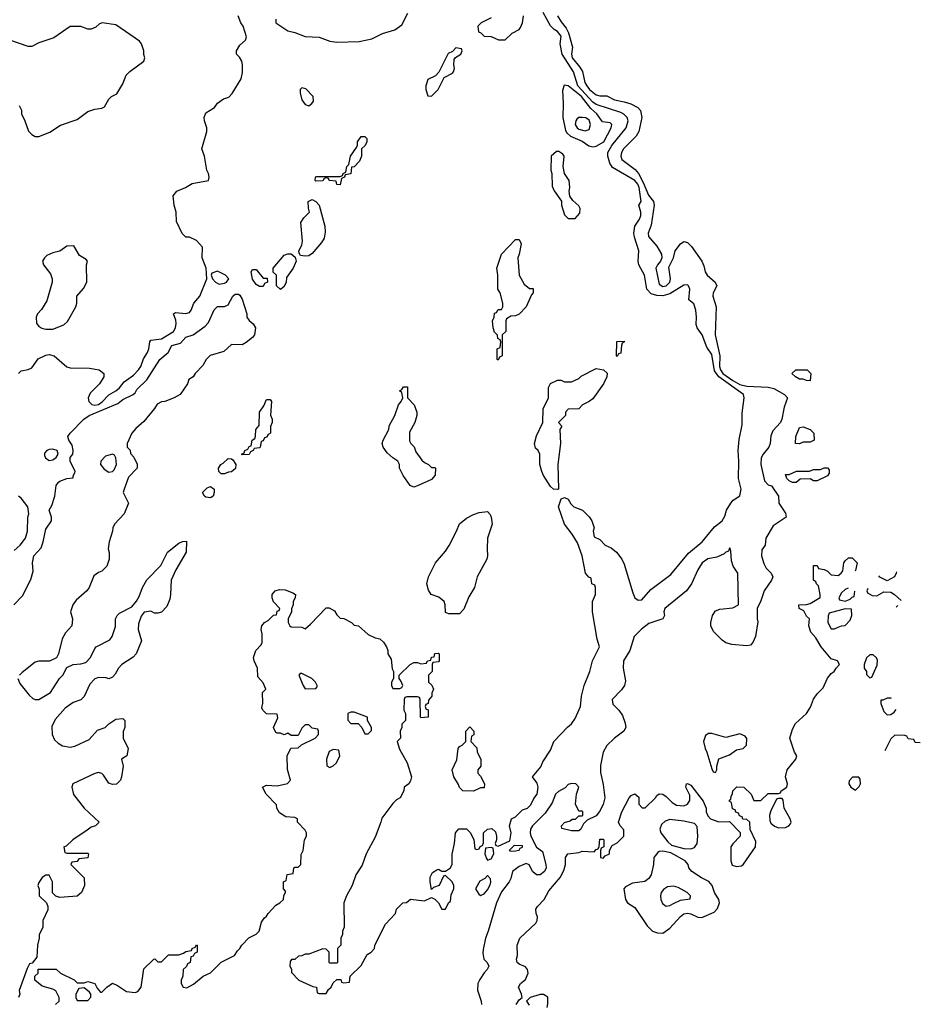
# Model space of a CAD drawing. Header units: inches. Extents: x 1793389 to 1900389, y 320802 to 470796.
# Tile 598 of 656: x 1893781 to 1898919, y 400412 to 406027. Entities that reach past the tile are written whole.
import ezdxf

# ---------------------------------------------------------------- set-up
doc = ezdxf.new("R2010")
doc.units = ezdxf.units.IN
doc.header["$MEASUREMENT"] = 0
doc.layers.add('B8490', color=7, linetype='Continuous')

msp = doc.modelspace()

# ---------------------------------------------------------------- linework, layer by layer
at = {"layer": 'B8490', "color": 2}
for points, elevation in [([(1893986, 400410), (1894006, 400430), (1894006, 400450), (1893988.4, 400488.4), (1893970, 400498), (1893910, 400515.3), (1893868, 400550), (1893868.4, 400571.6), (1893886, 400590), (1893887.3, 400612.7), (1893990, 400612), (1894014, 400590), (1894091.6, 400551.6), (1894110, 400534), (1894150, 400534), (1894170, 400542), (1894210, 400531.3), (1894223.6, 400503.6), (1894242, 400482), (1894250, 400482), (1894278, 400510), (1894310, 400532), (1894339.8, 400519.8), (1894390, 400484.7), (1894440.4, 400479.6), (1894454.6, 400485.4), (1894474, 400510), (1894490, 400614), (1894546, 400670), (1894552, 400672), (1894570, 400654), (1894590, 400654), (1894630, 400694), (1894690, 400694), (1894716.4, 400703.6), (1894730, 400714), (1894762, 400718), (1894766, 400730), (1894782, 400738), (1894790, 400752), (1894794, 400750), (1894794, 400710), (1894778, 400702), (1894770, 400686), (1894758, 400682), (1894754, 400650), (1894738, 400642), (1894732.7, 400627.3), (1894714, 400610), (1894712.7, 400572.7), (1894702, 400550), (1894702, 400530), (1894714, 400510), (1894734.6, 400505.4), (1894773.6, 400526.4), (1894828.4, 400571.6), (1894870, 400592), (1894930, 400652), (1895006, 400690), (1895023.1, 400716.9), (1895038, 400730), (1895048, 400750), (1895088.9, 400791.1), (1895130, 400812), (1895148, 400830), (1895160.4, 400879.6), (1895176.4, 400903.6), (1895190, 400914), (1895198, 400930), (1895243.1, 400976.9), (1895266, 400990), (1895286, 401010), (1895288, 401032), (1895298, 401050), (1895298, 401058), (1895286, 401070), (1895286, 401110), (1895302, 401118), (1895307.3, 401152.7), (1895342, 401158), (1895346, 401190), (1895350, 401194), (1895370, 401194), (1895386, 401210), (1895387.3, 401267.3), (1895398, 401290), (1895406, 401350), (1895418, 401370), (1895418, 401390), (1895410, 401406), (1895366, 401450), (1895366, 401470), (1895350, 401478), (1895300.4, 401480.4), (1895263.1, 401503.1), (1895248, 401530), (1895246, 401550), (1895188, 401610), (1895166, 401650), (1895190, 401662), (1895250, 401658), (1895308.4, 401671.6), (1895326, 401690), (1895308.4, 401751.6), (1895308, 401830), (1895327.3, 401872.7), (1895370, 401874), (1895388.4, 401891.6), (1895466, 401930), (1895486, 401950), (1895486, 401970), (1895482, 401982), (1895450, 401986), (1895430, 402006), (1895410, 402006), (1895390, 401986), (1895370, 401946), (1895330, 401946), (1895310, 401958), (1895290, 401948), (1895270, 401958), (1895250, 401958), (1895242, 401962), (1895228.7, 401990), (1895254.6, 402045.4), (1895250, 402066), (1895190, 402068.7), (1895168, 402090), (1895163.1, 402103.1), (1895168, 402130), (1895166, 402190), (1895186, 402210), (1895170, 402246), (1895140.4, 402280.4), (1895138, 402330), (1895118, 402370), (1895115.3, 402390), (1895128.7, 402430), (1895158, 402462), (1895164, 402476), (1895164.7, 402524.7), (1895159, 402550), (1895162, 402570), (1895178, 402590), (1895199, 402601), (1895230, 402632), (1895246, 402634), (1895250, 402654), (1895262, 402658), (1895266, 402670), (1895230, 402708), (1895222, 402730), (1895222, 402750), (1895238, 402770), (1895263.2, 402776.8), (1895295.3, 402775.3), (1895339.6, 402759.6), (1895354, 402750), (1895352, 402730), (1895342, 402710), (1895342, 402690), (1895332.7, 402667.3), (1895332, 402650), (1895312, 402610), (1895312, 402590), (1895322, 402570), (1895330, 402564.7), (1895390, 402562), (1895410, 402554), (1895440.4, 402579.6), (1895530, 402674), (1895547.3, 402672.7), (1895576.9, 402656.9), (1895590, 402634), (1895610, 402614), (1895630, 402612), (1895674, 402590), (1895690, 402574), (1895714, 402570), (1895770, 402522), (1895810, 402502), (1895836, 402496), (1895856.9, 402476.9), (1895874, 402450), (1895882, 402430), (1895882, 402410), (1895899.6, 402379.6), (1895905.4, 402325.4), (1895914, 402310), (1895914, 402270), (1895902, 402250), (1895902, 402230), (1895910, 402214), (1895950, 402214), (1895962, 402218), (1895966, 402230), (1895956.4, 402256.4), (1895946, 402270), (1895946, 402290), (1896008, 402350), (1896030, 402362), (1896050, 402362), (1896070, 402354), (1896102, 402358), (1896108.4, 402371.6), (1896126, 402374), (1896130, 402392), (1896146, 402394), (1896150, 402412), (1896170, 402414), (1896174, 402410), (1896174, 402370), (1896170, 402366), (1896138, 402362), (1896134, 402350), (1896134, 402310), (1896114, 402290), (1896114, 402250), (1896132.7, 402232.7), (1896142, 402210), (1896132.7, 402187.3), (1896132, 402170), (1896112.7, 402147.3), (1896111.6, 402128.4), (1896098, 402122), (1896094, 402110), (1896098, 402098), (1896111.6, 402091.6), (1896111.1, 402048.9), (1896070, 402046), (1896068, 402050), (1896066, 402150), (1896062, 402162), (1896050, 402166), (1895990, 402166), (1895978, 402162), (1895974, 402150), (1895972, 402090), (1895982, 402070), (1895982, 402030), (1895962, 402010), (1895962, 401990), (1895952, 401970), (1895954, 401930), (1895934, 401910), (1895947.1, 401867.1), (1895990.8, 401790), (1896016, 401710), (1896010, 401686), (1896002, 401670), (1895974, 401650), (1895972, 401630), (1895951.3, 401590), (1895930, 401578), (1895910, 401558), (1895846.4, 401473.6), (1895842, 401450), (1895810, 401366), (1895758, 401270), (1895734.4, 401205.6), (1895698, 401150), (1895678, 401090), (1895644.7, 401030), (1895631.3, 400990), (1895632.7, 400852.7), (1895622, 400830), (1895622, 400810), (1895614, 400790), (1895614, 400750), (1895594, 400730), (1895594, 400650), (1895590, 400646), (1895550, 400646), (1895546, 400650), (1895546, 400710), (1895530, 400726), (1895510, 400728), (1895430, 400698), (1895410, 400698), (1895391.6, 400688.4), (1895372.7, 400687.3), (1895351.6, 400668.4), (1895332.7, 400667.3), (1895323.6, 400656.4), (1895322, 400630), (1895331.6, 400611.6), (1895332.7, 400592.7), (1895374, 400550), (1895452.7, 400512.7), (1895474, 400510), (1895478, 400478), (1895490, 400474), (1895530, 400474), (1895543.1, 400496.9), (1895558, 400510), (1895570, 400534), (1895590, 400554), (1895612.7, 400552.7), (1895618, 400538), (1895630, 400534), (1895662, 400538), (1895667.3, 400572.7), (1895730, 400634), (1895763.1, 400696.9), (1895786, 400710), (1895806, 400730), (1895808, 400750), (1895868, 400870), (1895926, 400930), (1895930, 400954), (1895966, 400990), (1895987.3, 400992.7), (1896010, 401012), (1896090, 401002), (1896130, 401022), (1896150, 401012), (1896171.1, 400991.1), (1896190, 400954), (1896210, 400954), (1896228, 400990), (1896239, 401001), (1896243.1, 401036.9), (1896258, 401070), (1896258, 401090), (1896248, 401110), (1896210, 401146), (1896198, 401142), (1896174, 401090), (1896142, 401078), (1896130, 401066), (1896122, 401110), (1896123.1, 401136.9), (1896136.4, 401163.6), (1896160.4, 401179.6), (1896170, 401182), (1896190, 401172), (1896210, 401172), (1896238, 401190), (1896248.4, 401211.6), (1896248.9, 401268.9), (1896262, 401330), (1896268, 401390), (1896287.3, 401412.7), (1896330, 401412), (1896351.1, 401391.1), (1896371.6, 401351.6), (1896378, 401298), (1896390, 401294), (1896402, 401298), (1896407.3, 401312.7), (1896422, 401318), (1896427.3, 401332.7), (1896428, 401390), (1896450, 401411), (1896474.8, 401414.8), (1896495.3, 401395.3), (1896502, 401370), (1896502, 401350), (1896494, 401330), (1896498, 401318), (1896510, 401314), (1896576.5, 401343.5), (1896584, 401390), (1896575.3, 401430), (1896586, 401470), (1896610, 401482), (1896650, 401522), (1896678, 401530), (1896698, 401550), (1896714.6, 401585.4), (1896734, 401610), (1896739, 401650), (1896733.2, 401673.2), (1896706, 401710), (1896753.6, 401766.4), (1896764.7, 401795.3), (1896810, 401862), (1896828.7, 401910), (1896906.6, 401993.4), (1896930, 402011.3), (1896950, 402042), (1896981.2, 402110), (1896986, 402170), (1897001.2, 402230), (1897033.2, 402310), (1897049.4, 402370.6), (1897088, 402450), (1897075.3, 402495.3), (1897049.1, 402650.9), (1897048.7, 402710), (1897066, 402750), (1897066, 402790), (1897062, 402802), (1897046, 402810), (1897042, 402842), (1897027.3, 402847.3), (1897008, 402870), (1896989, 402970), (1896963.1, 403043.1), (1896933.2, 403093.2), (1896889, 403150), (1896854, 403250), (1896870, 403294), (1896890, 403302), (1896910, 403292), (1896925.4, 403265.4), (1896942, 403250), (1896991.3, 403230), (1897030, 403192), (1897044.7, 403170), (1897058, 403130), (1897052, 403110), (1897058, 403078), (1897090, 403062), (1897122, 403030), (1897155.9, 403015.9), (1897186, 402990), (1897216, 402950), (1897230, 402922), (1897279.1, 402759.1), (1897291.3, 402730), (1897310, 402716), (1897330, 402718), (1897382.5, 402777.5), (1897495.9, 402864.1), (1897595.6, 402984.4), (1897675.3, 403050), (1897745.4, 403134.6), (1897788.7, 403170), (1897804.7, 403195.3), (1897814, 403230), (1897837.2, 403270), (1897852.1, 403287.9), (1897889, 403311), (1897896, 403350), (1897882, 403410), (1897883.7, 403510), (1897879.3, 403570), (1897886.3, 403633.7), (1897903.1, 403716.9), (1897903.2, 403783.2), (1897913.2, 403870), (1897909.3, 403890), (1897770.4, 403990.4), (1897744.9, 404024.9), (1897730, 404117.2), (1897700.5, 404160.5), (1897674, 404230), (1897646.6, 404270), (1897639.5, 404290), (1897642.9, 404330), (1897638, 404370), (1897626, 404406), (1897599, 404430), (1897603.6, 404490), (1897597.2, 404510), (1897590, 404515.1), (1897570, 404513.6), (1897490, 404464.4), (1897450, 404452), (1897415.3, 404455.3), (1897384.4, 404464.4), (1897359.5, 404490), (1897346, 404570), (1897312.7, 404630), (1897308.7, 404650), (1897313.2, 404710), (1897287.7, 404787.7), (1897285.1, 404810), (1897289.5, 404850), (1897317, 404890), (1897325.1, 404910), (1897324.5, 404930), (1897314, 404970), (1897326, 404990), (1897315.9, 405070), (1897307.4, 405090), (1897290, 405109.7), (1897163.7, 405183.7), (1897147.3, 405210), (1897136.2, 405250), (1897136.2, 405270), (1897158.7, 405310), (1897241.6, 405410), (1897251.6, 405450), (1897247, 405470), (1897228.3, 405488.3), (1897210, 405498), (1897070, 405543.1), (1897050, 405558), (1896965.6, 405650), (1896941, 405730), (1896876.4, 405830), (1896864.5, 405890), (1896870, 405933.2), (1896850, 405959.5), (1896831.1, 405971.1), (1896810, 405992.7), (1896767.7, 406067.7)], 210), ([(1895242, 406030), (1895242, 406010), (1895310, 405964.7), (1895350, 405954.8), (1895410, 405930.8), (1895490, 405927.3), (1895550, 405905.5), (1895590, 405899.3), (1895717.5, 405902.5), (1895790, 405919.1), (1895851.9, 405948.1), (1895922, 405970), (1895961.5, 405998.5), (1895994.8, 406065.2)], 214), ([(1893778, 405538), (1893791.6, 405511.6), (1893792, 405490), (1893811.1, 405451.1), (1893831.1, 405391.1), (1893850, 405372), (1893870, 405362), (1893890, 405362), (1893953.6, 405386.4), (1894013.6, 405426.4), (1894110, 405458), (1894170, 405504.7), (1894210, 405518), (1894250, 405522), (1894266, 405530), (1894290, 405574), (1894306, 405590), (1894335.3, 405604.7), (1894370, 405662), (1894389.3, 405710.7), (1894410, 405731.3), (1894488.9, 405791.1), (1894495.3, 405810), (1894489.1, 405829.1), (1894489, 405850), (1894475.3, 405890), (1894464.7, 405904.7), (1894330, 405997.2), (1894251.1, 406008.9), (1894236.9, 406003.1), (1894215.3, 405984.7), (1894190, 405974), (1894170, 405974), (1894130, 405989), (1894070, 405988), (1893975.3, 405924.7), (1893890, 405895.3), (1893850, 405875.3), (1893830, 405875.3), (1893730, 405908.7)], 218), ([(1893775.3, 404010), (1893790, 404024.7), (1893830, 404032), (1893850, 404042), (1893886, 404094), (1893930, 404114.8), (1893950, 404118.8), (1893978, 404110), (1894050, 404047.3), (1894070, 404042), (1894179.8, 404039.8), (1894234, 404030), (1894262, 404010), (1894262, 403990), (1894236, 403950), (1894183.1, 403896.9), (1894172.7, 403870), (1894176.4, 403850), (1894192.9, 403832.9), (1894210, 403829.2), (1894230, 403833.6), (1894252.3, 403847.7), (1894290, 403888.7), (1894330, 403910.3), (1894351.4, 403928.6), (1894378, 403962), (1894430, 404000.4), (1894459.6, 404030), (1894473, 404050), (1894487.5, 404092.5), (1894509.7, 404130), (1894518, 404150), (1894523.7, 404190), (1894530, 404198.8), (1894590, 404207.4), (1894659.6, 404250), (1894669.7, 404270), (1894674.8, 404294.8), (1894672.9, 404312.9), (1894658, 404350), (1894670, 404358), (1894730, 404351.3), (1894750, 404358), (1894759, 404370), (1894774, 404410), (1894809.2, 404450), (1894848, 404550), (1894846, 404610), (1894822, 404670), (1894824, 404730), (1894790, 404768.7), (1894750, 404788), (1894730, 404788), (1894708.4, 404808.4), (1894676.4, 404876.4), (1894674, 404930), (1894662, 404970), (1894656.4, 405023.6), (1894678, 405050), (1894728, 405070), (1894766, 405094), (1894858, 405110), (1894862, 405130), (1894859, 405150), (1894849, 405170), (1894836, 405250), (1894821.2, 405290), (1894849.2, 405390), (1894849, 405410), (1894835.3, 405450), (1894834, 405470), (1894844.1, 405495.9), (1894892.9, 405527.1), (1894910, 405551.3), (1894944.7, 405575.3), (1894974.6, 405585.4), (1894993.6, 405606.4), (1895044, 405690), (1895052.9, 405727.1), (1895053.2, 405770), (1895049.2, 405790), (1895034.5, 405814.5), (1895019, 405830), (1895019, 405850), (1895038, 405882), (1895068.7, 405910), (1895075.3, 405930), (1895055.3, 405990), (1895042, 406010), (1895028, 406050)], 214), ([(1896849.7, 406050), (1896870, 406014.5), (1896898.8, 405978.8), (1896911.9, 405951.9), (1896934.3, 405870), (1896928.4, 405831.6), (1896933.3, 405810), (1896977, 405757), (1896992, 405732), (1897005.4, 405670), (1897016.2, 405650), (1897032.3, 405630), (1897070, 405599.5), (1897090, 405592.3), (1897130, 405592.3), (1897175.3, 405570), (1897230, 405559.6), (1897266.9, 405546.9), (1897306.6, 405526.6), (1897322, 405510), (1897329.6, 405470), (1897313.6, 405390), (1897297.2, 405362.7), (1897225.1, 405290), (1897213.6, 405270), (1897209.6, 405250), (1897217, 405230), (1897292.2, 405172.3), (1897311, 405151), (1897338.5, 405098.5), (1897367.4, 405027.4), (1897397.6, 404990), (1897401.3, 404970), (1897383.9, 404856.1), (1897366, 404810), (1897369.2, 404790), (1897415.6, 404735.6), (1897442.7, 404690), (1897445.2, 404670), (1897437.2, 404650), (1897419.3, 404630), (1897409.6, 404610), (1897430, 404519), (1897450, 404505.6), (1897470, 404509.6), (1897490.5, 404530), (1897493.4, 404550), (1897484.9, 404615.1), (1897510.6, 404669.4), (1897520.5, 404710), (1897550, 404749.4), (1897570, 404762.7), (1897590, 404757.2), (1897613.4, 404733.4), (1897673.2, 404650), (1897684.5, 404624.5), (1897691.8, 404590), (1897702.9, 404570), (1897749.3, 404530), (1897757.2, 404510), (1897738, 404470), (1897734.5, 404450), (1897753.6, 404390), (1897747.8, 404230), (1897775, 404110), (1897772.4, 404050), (1897778.5, 404030), (1897793, 404010), (1897850, 403968.9), (1897890, 403947), (1897930, 403938.2), (1898050, 403932.3), (1898083.9, 403923.9), (1898144, 403890), (1898162, 403870), (1898141.5, 403818.5), (1898129.2, 403750), (1898121.2, 403730), (1898077.2, 403682.8), (1898066.6, 403653.4), (1898061.6, 403610), (1898054, 403590), (1898022, 403550), (1898011.5, 403528.5), (1898009.6, 403489.7), (1898030, 403398), (1898050, 403374), (1898070, 403368.7), (1898109.2, 403310), (1898112.3, 403270), (1898150, 403214), (1898152.7, 403190), (1898079.4, 403140.6), (1898038, 403070), (1898033.2, 403030), (1898015.5, 403004.5), (1898012.7, 402970), (1898025.6, 402925.6), (1898040.2, 402900.2), (1898068.7, 402870), (1898077.2, 402850), (1898069.2, 402830), (1898028.7, 402770), (1898010, 402714), (1897988.7, 402670), (1897988.7, 402611.3), (1897992.9, 402592.9), (1897979.6, 402510), (1897964.2, 402475.8), (1897950, 402460.7), (1897930, 402456.3), (1897844.1, 402464.1), (1897810, 402474), (1897788.5, 402488.5), (1897738.8, 402538.8), (1897724, 402570), (1897724, 402590), (1897733.4, 402630), (1897750, 402656), (1897774.6, 402665.4), (1897850, 402674), (1897882, 402690), (1897878, 402870), (1897851.3, 402910), (1897841, 402941), (1897838, 402998), (1897834, 403014), (1897830, 403014), (1897824, 402996), (1897810, 402990.8), (1897799.6, 402980.4), (1897757.6, 402962.4), (1897707.5, 402952.5), (1897674, 402930), (1897649.6, 402890.3), (1897612.7, 402810), (1897585.2, 402770), (1897461.2, 402670), (1897456, 402650), (1897459.5, 402630), (1897449.6, 402610.4), (1897370, 402583.8), (1897328.1, 402551.9), (1897286.6, 402510), (1897261.7, 402430), (1897226, 402370), (1897223.6, 402330), (1897236.2, 402256.2), (1897231.5, 402230), (1897215.2, 402204.8), (1897161.1, 402150), (1897164.6, 402124.6), (1897199.1, 402090), (1897219.7, 402059.7), (1897235.7, 402015.7), (1897238.5, 401990), (1897228, 401970), (1897174, 401930), (1897131.3, 401888.7), (1897109.4, 401850), (1897093.6, 401773.6), (1897093.6, 401733.6), (1897110, 401666), (1897119.3, 401590), (1897110, 401552), (1897089.3, 401510.7), (1897070, 401486), (1897018, 401462), (1896998, 401442), (1896982, 401410), (1896970, 401401), (1896930, 401401), (1896874, 401414), (1896872, 401430), (1896890, 401448), (1896922, 401458), (1896932.7, 401467.3), (1896951.6, 401468.4), (1896970, 401486), (1896990, 401486), (1896994, 401490), (1896994, 401510), (1896990, 401514), (1896970, 401514), (1896952.7, 401552.7), (1896958, 401610), (1896971.1, 401651.1), (1896954, 401670), (1896930, 401671.3), (1896910, 401664.7), (1896892.5, 401647.5), (1896854.2, 401625.8), (1896837.2, 401610), (1896818.4, 401561.6), (1896778.7, 401501.3), (1896706.6, 401430), (1896696, 401410), (1896692.7, 401390), (1896698, 401370), (1896730, 401308.7), (1896763.1, 401283.1), (1896782.7, 401210), (1896783.7, 401190), (1896774.5, 401170), (1896750, 401150.7), (1896730, 401150.8), (1896708.1, 401168.1), (1896686.8, 401206.8), (1896670, 401214.8), (1896630, 401198), (1896592.7, 401170), (1896583.6, 401130), (1896574, 401110), (1896530, 401054), (1896500.5, 400990), (1896454.5, 400830), (1896438.4, 400790), (1896425.1, 400725.1), (1896423.3, 400703.3), (1896429.4, 400670), (1896448.7, 400650), (1896458, 400630), (1896448.7, 400610), (1896430, 400591.3), (1896406.2, 400553.8), (1896395.1, 400530), (1896392.3, 400492.3), (1896414, 400430), (1896415.3, 400410)], 206), ([(1896470, 406038), (1896414, 406010), (1896394, 405990), (1896398, 405958), (1896412.7, 405952.7), (1896430, 405934), (1896471.6, 405931.6), (1896512.7, 405912.7), (1896550, 405912), (1896590, 405951.3), (1896630, 405972), (1896638, 405982), (1896648.7, 406010), (1896655.3, 406050)], 214), ([(1893748.7, 402690), (1893798, 402742), (1893844.7, 402835.3), (1893858, 402882), (1893854, 402930), (1893862.7, 402970), (1893903.7, 403016.3), (1893915.3, 403050), (1893930, 403122), (1893962, 403170), (1893962, 403190), (1893949.3, 403230), (1893964, 403256), (1893982, 403310), (1893989, 403370), (1894002, 403390), (1894010, 403394.8), (1894050, 403411), (1894086, 403414), (1894086, 403426), (1894096.4, 403443.6), (1894098, 403450), (1894069.2, 403510), (1894069.5, 403530), (1894084, 403550), (1894086, 403570), (1894081.2, 403601.2), (1894062, 403630), (1894055.3, 403650), (1894068.7, 403670), (1894148, 403750), (1894178, 403770), (1894340.9, 403839.1), (1894370, 403861), (1894429.5, 403890.5), (1894440.2, 403899.8), (1894450, 403918), (1894507.3, 403972.7), (1894581.2, 404090), (1894629, 404130), (1894649, 404170), (1894698, 404182), (1894730, 404216.3), (1894770, 404230.6), (1894839.5, 404280.5), (1894859.3, 404300.7), (1894890, 404372), (1894910, 404392), (1894950, 404392), (1894970, 404402), (1894998, 404450), (1895010, 404462), (1895030, 404462), (1895036.9, 404456.9), (1895050, 404434), (1895078, 404350), (1895078, 404330), (1895090, 404312), (1895113.7, 404293.7), (1895126, 404270), (1895121, 404230), (1895110, 404215.3), (1895073.7, 404186.3), (1895050, 404174), (1894990, 404175.3), (1894945.4, 404134.6), (1894867.5, 404112.5), (1894844.7, 404090), (1894825.4, 404054.6), (1894782, 404010), (1894771.3, 403990), (1894745.4, 403974.6), (1894738, 403950), (1894696, 403890), (1894662, 403870), (1894610, 403849.2), (1894590, 403848.7), (1894565.4, 403834.6), (1894550.9, 403809.1), (1894490, 403735.3), (1894443.5, 403696.5), (1894422, 403670), (1894394, 403610), (1894394, 403590), (1894411.6, 403571.6), (1894412.7, 403552.7), (1894431.6, 403531.6), (1894451.6, 403491.6), (1894452, 403470), (1894402, 403418), (1894378, 403350), (1894372, 403330), (1894402, 403270), (1894378, 403210), (1894322, 403150), (1894312, 403130), (1894311.3, 403110), (1894291, 403050), (1894286, 403010), (1894291.3, 402988.7), (1894292, 402950), (1894278, 402910), (1894250, 402882), (1894230, 402875.3), (1894203.5, 402856.5), (1894178, 402790), (1894164.7, 402770), (1894103.5, 402716.5), (1894084.7, 402690), (1894071.3, 402650), (1894082, 402610), (1894078, 402570), (1894042, 402530), (1894023.6, 402496.4), (1894002, 402410), (1893991.1, 402388.9), (1893950.7, 402369.3), (1893890.6, 402369.4), (1893870, 402362.7), (1893795.2, 402304.8), (1893781, 402290)], 210), ([(1893750, 403001), (1893784, 403030), (1893814, 403070), (1893826, 403110), (1893828, 403190), (1893834, 403210), (1893828.7, 403250), (1893790, 403299), (1893775.3, 403310)], 214), ([(1893771, 402270), (1893782, 402242), (1893835.3, 402175.3), (1893856.9, 402156.9), (1893870, 402151.3), (1893890, 402151.3), (1893958, 402190), (1894009.1, 402270.9), (1894028, 402290), (1894050, 402332), (1894086, 402350), (1894130, 402353.4), (1894158.4, 402361.6), (1894185.2, 402390), (1894210, 402442), (1894218, 402450), (1894295.3, 402490), (1894309, 402510), (1894327.3, 402567.3), (1894328, 402610), (1894338, 402630), (1894350, 402642), (1894420.4, 402679.6), (1894448.4, 402711.6), (1894463.1, 402736.9), (1894482, 402790), (1894506.3, 402833.7), (1894586, 402914), (1894624, 402990), (1894690, 403042), (1894710, 403052), (1894732.7, 403052.7), (1894731, 402990), (1894671.3, 402890), (1894644.7, 402830), (1894642, 402750), (1894636.9, 402723.1), (1894619.8, 402680.2), (1894590, 402648.7), (1894570, 402642), (1894550, 402642), (1894530, 402654), (1894491, 402649), (1894474, 402626), (1894458.8, 402581.2), (1894456.3, 402550), (1894475.3, 402484.7), (1894446, 402410), (1894427.9, 402392.1), (1894364.7, 402350), (1894344.7, 402330), (1894325.4, 402294.6), (1894310, 402278), (1894290, 402269), (1894274, 402274), (1894230, 402275.3), (1894210, 402268), (1894182, 402238), (1894150, 402168), (1894130, 402148), (1894086.4, 402133.6), (1894039.9, 402100.1), (1893984.1, 402035.9), (1893964.5, 401995.5), (1893966.8, 401950), (1893980.4, 401920.4), (1894000.4, 401900.4), (1894025.8, 401885.8), (1894070, 401879.1), (1894095.9, 401884.1), (1894178, 401922), (1894224.7, 401975.3), (1894268, 401990), (1894289.1, 402010.9), (1894330, 402038), (1894370, 402042), (1894382, 402030), (1894382, 401990), (1894371.6, 401968.4), (1894371.3, 401930), (1894401, 401870), (1894392, 401830), (1894362, 401810), (1894371, 401771), (1894362.8, 401710), (1894356, 401690), (1894333.2, 401666.8), (1894310, 401665.2), (1894290, 401674), (1894259.3, 401719.3), (1894250, 401728.7), (1894230, 401734), (1894210, 401728.7), (1894084.7, 401670), (1894078.8, 401650), (1894088.3, 401608.3), (1894150, 401531.3), (1894234, 401450), (1894214, 401430), (1894190, 401422), (1894166, 401406), (1894084.7, 401350), (1894046, 401314), (1894034, 401310), (1894038, 401278), (1894050, 401274), (1894170, 401274), (1894174, 401270), (1894170, 401248), (1894118, 401242), (1894110, 401226), (1894078, 401222), (1894074, 401210), (1894150, 401134), (1894151.3, 401088.7), (1894134, 401050), (1894110, 401028), (1894010, 401022), (1893988.4, 401028.4), (1893968.4, 401048.4), (1893968.7, 401110), (1893950, 401148), (1893930, 401148), (1893910, 401135.3), (1893890, 401106), (1893884.7, 401090), (1893891.6, 401068.4), (1893892, 401030), (1893934, 400990), (1893942, 400970), (1893942, 400950), (1893914, 400890), (1893914, 400850), (1893892, 400810), (1893892, 400790), (1893882, 400750), (1893879.6, 400680.4), (1893852.7, 400647.3), (1893838, 400642), (1893823.6, 400616.4), (1893778, 400490), (1893782, 400470), (1893774, 400450)], 210), ([(1896613.2, 400410), (1896630, 400438), (1896648, 400450), (1896644, 400470), (1896626, 400510), (1896639, 400530), (1896667, 400553), (1896681.2, 400590), (1896679, 400610), (1896666.6, 400626.6), (1896630, 400641.2), (1896619, 400650), (1896616, 400670), (1896620.9, 400690), (1896619.3, 400750), (1896634, 400790), (1896725.1, 400874.9), (1896732.7, 400890), (1896735.1, 400910), (1896727, 400930), (1896726.2, 400953.8), (1896735.1, 400970), (1896772.7, 401010), (1896800.2, 401059.8), (1896864, 401136), (1896885.2, 401174.8), (1896895.3, 401210), (1896895.3, 401250), (1896908.7, 401270), (1896970, 401278), (1896990, 401284.7), (1897058, 401282), (1897070, 401294), (1897082, 401298), (1897087.3, 401312.7), (1897090, 401354), (1897110, 401354), (1897114, 401350), (1897114, 401310), (1897098, 401302), (1897094, 401290), (1897094, 401250), (1897110, 401244.7), (1897122, 401258), (1897146, 401270), (1897146, 401290), (1897162, 401318), (1897190, 401332), (1897228, 401370), (1897227.3, 401407.3), (1897206, 401430), (1897198, 401450), (1897215.3, 401510), (1897258, 401590), (1897270, 401602), (1897290, 401612), (1897312.7, 401592.7), (1897312.7, 401552.7), (1897332.7, 401532.7), (1897350, 401532), (1897408, 401590), (1897416.4, 401603.6), (1897430, 401612), (1897450, 401611.3), (1897470, 401598), (1897503.4, 401563.4), (1897528, 401548), (1897570, 401543.8), (1897590, 401554), (1897604.8, 401575.2), (1897604.1, 401604.1), (1897582, 401650), (1897586, 401670), (1897590, 401672), (1897610, 401662), (1897681, 401570), (1897698, 401530), (1897698, 401510), (1897707.1, 401487.1), (1897722, 401470), (1897770, 401452), (1897830, 401454), (1897891.6, 401391.6), (1897892, 401370), (1897850, 401328), (1897838, 401310), (1897838, 401230), (1897845.4, 401205.4), (1897870, 401198), (1897898, 401202), (1897910, 401212), (1897978, 401310), (1897980.4, 401340.4), (1897948.4, 401408.4), (1897946, 401450), (1897930, 401466), (1897907.3, 401467.3), (1897902, 401482), (1897887.3, 401487.3), (1897882, 401502), (1897867.3, 401507.3), (1897862, 401522), (1897847.3, 401527.3), (1897842, 401562), (1897828, 401570), (1897838, 401582), (1897840.4, 401599.6), (1897848, 401612), (1897848.7, 401630), (1897872.7, 401652.7), (1897912, 401650), (1897954, 401610), (1897970, 401574), (1898010, 401574), (1898050, 401614), (1898110, 401614), (1898122, 401618), (1898126, 401630), (1898158, 401650), (1898162, 401670), (1898149.2, 401710), (1898159.3, 401750), (1898208.7, 401810), (1898215.3, 401830), (1898202, 401850), (1898174, 401930), (1898190, 401982), (1898206.8, 402013.2), (1898268.7, 402070), (1898292.9, 402107.1), (1898310, 402152), (1898330, 402182), (1898364, 402216), (1898390, 402271.3), (1898410, 402298), (1898428, 402310), (1898438, 402330), (1898458, 402350), (1898446, 402370), (1898410, 402382), (1898353.2, 402450), (1898322, 402502), (1898294.6, 402534.6), (1898282, 402570), (1898286, 402610), (1898270, 402626), (1898255.3, 402655.3), (1898228, 402670), (1898226, 402690), (1898270, 402691.3), (1898290, 402698), (1898347.3, 402732.7), (1898348, 402750), (1898338, 402798), (1898326, 402810), (1898322, 402822), (1898308.7, 402830), (1898310, 402914), (1898330, 402914), (1898338, 402898), (1898370, 402892), (1898390, 402882), (1898410, 402862), (1898450, 402858), (1898468, 402870), (1898476.4, 402883.6), (1898482, 402930), (1898490, 402942), (1898510, 402958), (1898530, 402958), (1898558, 402930), (1898550, 402886), (1898547.8, 402882.7)], 202), ([(1898783.6, 402878.5), (1898782, 402870), (1898770.9, 402849.1), (1898730, 402828), (1898688.4, 402848.4), (1898681.6, 402855)], 202), ([(1898506.4, 402784.7), (1898490, 402778), (1898470, 402758), (1898454, 402730), (1898458, 402718), (1898490, 402712), (1898518, 402722), (1898530, 402734), (1898542, 402738), (1898544.9, 402767.9)], 202), ([(1898619.2, 402783), (1898614, 402770), (1898618, 402758), (1898643.6, 402743.6), (1898670, 402742), (1898710, 402764.7), (1898750, 402762), (1898772, 402750), (1898809.6, 402714.2)], 202), ([(1898791.4, 402687.4), (1898781.8, 402677.8)], 202), ([(1898750, 402158), (1898730, 402158), (1898706, 402146), (1898694, 402146), (1898692.7, 402127.3), (1898710, 402082), (1898730, 402062), (1898750, 402064.7), (1898770, 402078), (1898781.4, 402092.4)], 202), ([(1898755.1, 402155.5), (1898750, 402158)], 202), ([(1898772.7, 401947.3), (1898750, 401926), (1898716.9, 401858)], 202), ([(1898918.8, 401902.4), (1898890, 401906), (1898882, 401922), (1898850, 401926), (1898842, 401942), (1898830, 401946), (1898772.7, 401947.3)], 202), ([(1896790, 400394), (1896794.6, 400414.6), (1896793.6, 400453.6), (1896770, 400468), (1896750, 400468.7), (1896694, 400450), (1896672, 400430), (1896687.1, 400407.1)], 202)]:
    msp.add_lwpolyline(points, dxfattribs=dict(at, elevation=elevation))
for points, elevation in [([(1896270, 405866), (1896250, 405846), (1896225.4, 405834.6), (1896172, 405728), (1896152.7, 405707.3), (1896110, 405686), (1896098, 405650), (1896098, 405630), (1896110, 405594), (1896130, 405592), (1896168, 405630), (1896202, 405698), (1896250, 405722), (1896255.3, 405730), (1896262, 405750), (1896258, 405770), (1896260.4, 405799.6), (1896268, 405812), (1896298, 405830), (1896306, 405850), (1896302, 405862)], 214), ([(1895390, 405638), (1895382, 405630), (1895381, 405610), (1895391.3, 405570), (1895410, 405544.7), (1895430, 405536), (1895448.7, 405550), (1895456.5, 405563.5), (1895455.3, 405590), (1895413.6, 405633.6)], 214), ([(1896886.8, 405653.2), (1896876.8, 405623.2), (1896882.4, 405550), (1896879.1, 405470), (1896895.5, 405395.5), (1896902.5, 405382.5), (1896923.8, 405363.8), (1896990, 405334.4), (1897027.4, 405307.4), (1897050, 405302), (1897070, 405306), (1897112.6, 405330), (1897156.2, 405410), (1897159.3, 405430), (1897150, 405439.3), (1897105.4, 405445.4), (1897073.3, 405490), (1897040, 405520), (1896986.6, 405590), (1896910, 405649.6)], 214), ([(1896990, 405469.4), (1896970, 405469.3), (1896960.3, 405459.7), (1896953.4, 405450), (1896950.5, 405430), (1896960.5, 405410), (1896970, 405403.1), (1897006.3, 405393.7), (1897030, 405401), (1897038.4, 405430), (1897030, 405455.1), (1897010, 405467)], 218), ([(1895610, 405086), (1895590, 405088), (1895586, 405106), (1895546, 405110), (1895542, 405122), (1895530, 405126), (1895518, 405122), (1895511.1, 405108.9), (1895470, 405106), (1895466, 405110), (1895468, 405130), (1895470, 405134), (1895610, 405134), (1895622, 405138), (1895626, 405150), (1895642, 405158), (1895648, 405190), (1895658, 405202), (1895668.7, 405250), (1895702, 405298), (1895708.4, 405311.6), (1895709.1, 405330.9), (1895730, 405362), (1895750, 405362), (1895762, 405350), (1895762, 405330), (1895752, 405310), (1895732, 405290), (1895731, 405250), (1895719.8, 405220.2), (1895690, 405188), (1895674, 405186), (1895670, 405148), (1895638, 405142), (1895634, 405130), (1895618, 405122)], 210), ([(1896856.4, 405276.4), (1896843.6, 405276.4), (1896814, 405250), (1896811.3, 405170), (1896816, 405150), (1896818, 405078), (1896830, 405052), (1896871.6, 404991.6), (1896872, 404970), (1896890, 404914), (1896910, 404894), (1896950, 404894), (1896976.4, 404923.6), (1896978, 404950), (1896970, 404966), (1896936.4, 404996.4), (1896920.4, 405020.4), (1896915.3, 405050), (1896919, 405070), (1896915.3, 405110), (1896888.7, 405150), (1896882, 405190), (1896888, 405250), (1896880.4, 405260.4)], 214), ([(1895410, 404679), (1895383.1, 404683.1), (1895375.3, 404695.3), (1895374, 404710), (1895390, 404742), (1895394.8, 404765.2), (1895386, 404870), (1895402.9, 404897.1), (1895435.3, 404930), (1895428.4, 404951.6), (1895426, 404990), (1895450, 405002), (1895470, 404991.3), (1895490.4, 404970.4), (1895522.6, 404850), (1895523.7, 404816.3), (1895518, 404782), (1895503.9, 404756.1), (1895450, 404694), (1895430, 404681.2)], 210), ([(1896690, 404494), (1896710, 404494), (1896711.3, 404470), (1896701, 404459), (1896670.9, 404389.1), (1896631.1, 404348.9), (1896610, 404338), (1896583.6, 404336.4), (1896558, 404322), (1896554, 404310), (1896554, 404250), (1896534, 404230), (1896534, 404110), (1896518, 404102), (1896510, 404086), (1896506, 404090), (1896506, 404150), (1896522, 404158), (1896526, 404190), (1896522, 404202), (1896508.4, 404208.4), (1896507.3, 404227.3), (1896490, 404246), (1896482, 404270), (1896478, 404310), (1896488, 404330), (1896490, 404354), (1896502, 404358), (1896510, 404374), (1896530, 404374), (1896538, 404390), (1896538, 404410), (1896522, 404470), (1896508.7, 404490), (1896509, 404570), (1896504, 404610), (1896529.1, 404690.9), (1896610, 404774), (1896630, 404774), (1896642, 404750), (1896631.3, 404690), (1896622, 404670), (1896631.3, 404570), (1896659.6, 404519.6)], 210), ([(1894090, 404738), (1894050, 404735.3), (1894010, 404708), (1893970, 404698), (1893936.9, 404683.1), (1893922, 404670), (1893912, 404650), (1893918, 404630), (1893958, 404578), (1893966.8, 404550), (1893966.8, 404530), (1893936.3, 404423.7), (1893905.2, 404374.8), (1893882.8, 404350), (1893876, 404330), (1893876.9, 404296.9), (1893890, 404278), (1893907.5, 404267.5), (1893930, 404262.8), (1893970, 404262.8), (1894033.6, 404286.4), (1894053.6, 404306.4), (1894102, 404390), (1894108, 404410), (1894108, 404450), (1894145.6, 404494.4), (1894164, 404530), (1894162, 404630), (1894168, 404650), (1894160.4, 404660.4), (1894123.1, 404683.1)], 218), ([(1895270, 404488), (1895246, 404510), (1895246, 404570), (1895228, 404588), (1895228, 404610), (1895290, 404684.7), (1895310, 404692), (1895330, 404692), (1895352.7, 404672.7), (1895358, 404650), (1895341, 404610), (1895303.6, 404556.4), (1895302, 404530), (1895290, 404506)], 210), ([(1894910, 404594), (1894878, 404582), (1894874, 404570), (1894882, 404550), (1894898, 404530), (1894918.8, 404518.8), (1894950, 404524.4), (1894961.2, 404530), (1894974, 404550), (1894955.3, 404570)], 214), ([(1895150, 404506), (1895130, 404518), (1895110, 404548), (1895102, 404590), (1895110, 404602), (1895130, 404602), (1895170, 404554), (1895192.7, 404552.7), (1895194, 404530), (1895178, 404522), (1895170, 404506)], 210), ([(1897190, 404106), (1897186, 404110), (1897188.4, 404191.6), (1897230, 404194), (1897232, 404190), (1897218, 404182), (1897214, 404170), (1897210, 404126), (1897198, 404122)], 210), ([(1896850, 403348), (1896826, 403350), (1896810, 403366), (1896770, 403428), (1896759, 403450), (1896749.2, 403490), (1896748, 403550), (1896738, 403570), (1896724, 403584), (1896718, 403610), (1896730, 403654), (1896766, 403730), (1896767.3, 403807.3), (1896798, 403870), (1896798, 403930), (1896810, 403952), (1896848.9, 403971.1), (1896870, 403972), (1896890, 403962), (1896930, 403962), (1896970, 403982), (1896984.7, 403995.3), (1897070, 404038), (1897111.3, 404031.3), (1897132, 404012), (1897131, 403990), (1897110.7, 403950), (1897050, 403866), (1897030, 403849.3), (1896992, 403830), (1896970, 403808), (1896910, 403806), (1896894, 403790), (1896894, 403770), (1896854, 403730), (1896874, 403710), (1896862, 403690), (1896866, 403610), (1896851, 403490), (1896854, 403350)], 210), ([(1898290, 403968), (1898270, 403969), (1898250, 403978), (1898230, 403978), (1898206, 403990), (1898186, 404010), (1898208.9, 404031.1), (1898274, 404030), (1898294, 404010)], 202), ([(1896130, 403474), (1896150, 403474), (1896154, 403470), (1896152, 403430), (1896130, 403406), (1896050, 403368.7), (1896030, 403362), (1896008, 403370), (1895968.7, 403428.7), (1895948, 403470), (1895948, 403490), (1895938, 403510), (1895910, 403528), (1895878, 403558), (1895855.3, 403590), (1895849, 403610), (1895855.3, 403630), (1895888, 403690), (1895888.4, 403711.6), (1895922, 403770), (1895942, 403830), (1895958, 403850), (1895966, 403870), (1895962, 403902), (1895948, 403910), (1895962, 403918), (1895970, 403934), (1895992.7, 403932.7), (1895994, 403870), (1896030.9, 403830.9), (1896046, 403790), (1896046, 403770), (1896036, 403730), (1896005.4, 403674.6), (1896005.4, 403625.4), (1896012, 403610), (1896030.9, 403590.9), (1896042, 403562), (1896075.3, 403515.3), (1896090, 403502), (1896114, 403490)], 210), ([(1895050, 403546), (1895046, 403550), (1895062, 403558), (1895066, 403570), (1895082, 403578), (1895090, 403594), (1895102, 403598), (1895108, 403630), (1895122, 403638), (1895127.3, 403652.7), (1895128, 403690), (1895147.3, 403712.7), (1895149, 403790), (1895174, 403826), (1895190, 403862), (1895210, 403862), (1895218, 403850), (1895211.6, 403771.6), (1895222, 403750), (1895222, 403730), (1895212.7, 403707.3), (1895211.6, 403668.4), (1895198, 403662), (1895190, 403646), (1895178, 403642), (1895170, 403626), (1895158, 403622), (1895154, 403590), (1895150, 403586), (1895118, 403582), (1895114, 403570), (1895098, 403562), (1895090, 403548)], 210), ([(1898230, 403608.7), (1898206, 403610), (1898208, 403650), (1898230, 403702), (1898250, 403706), (1898290.9, 403690.9), (1898311.3, 403670), (1898314, 403630), (1898290, 403618), (1898250, 403618)], 202), ([(1893970, 403578.4), (1893950, 403577), (1893936, 403570), (1893923.8, 403556.2), (1893922.5, 403542.5), (1893928.3, 403528.3), (1893950, 403514), (1893970, 403517.3), (1893990, 403531), (1894000.9, 403550), (1893996, 403570)], 214), ([(1894310, 403549), (1894270, 403537.2), (1894244.7, 403510), (1894242, 403490), (1894263.4, 403463.4), (1894290, 403446), (1894310, 403450.8), (1894320.2, 403459.8), (1894332.7, 403490), (1894329.4, 403529.4), (1894323.1, 403543.1)], 210), ([(1894930, 403438), (1894918, 403450), (1894915.3, 403470), (1894929, 403490), (1894942.7, 403497.3), (1894970, 403524.7), (1894990, 403522), (1894996.9, 403516.9), (1895014, 403490), (1895012.7, 403467.3), (1894990, 403448), (1894972.7, 403447.3), (1894950, 403438)], 210), ([(1898310, 403398), (1898290, 403408), (1898232.7, 403407.3), (1898210, 403388.7), (1898190, 403388.7), (1898170, 403398), (1898158, 403410), (1898150, 403434), (1898170, 403434), (1898212.7, 403452.7), (1898287.3, 403452.7), (1898310, 403462), (1898350, 403462), (1898370, 403472), (1898390, 403472), (1898399.6, 403459.6), (1898399.6, 403440.4), (1898390, 403426), (1898330, 403398)], 202), ([(1894870, 403301.2), (1894844.1, 403304.1), (1894835.3, 403310), (1894824, 403330), (1894850, 403358), (1894870, 403364.7), (1894891, 403350), (1894891, 403330), (1894884.7, 403310)], 210), ([(1896230, 402638), (1896210, 402646), (1896208.7, 402690), (1896202, 402710), (1896173.2, 402733.2), (1896129.2, 402749.2), (1896113.6, 402773.6), (1896104, 402810), (1896113.2, 402850), (1896153.2, 402930), (1896210, 402996), (1896231.7, 403028.3), (1896274, 403110), (1896290, 403151.3), (1896330, 403184.7), (1896370, 403204.7), (1896403.1, 403216.9), (1896450, 403222), (1896465.4, 403205.4), (1896471.1, 403191.1), (1896476, 403150), (1896450.8, 403070), (1896447.3, 403010), (1896450.7, 402970), (1896446.8, 402950), (1896391, 402850), (1896376, 402790), (1896343.5, 402736.5), (1896314.8, 402665.2), (1896290, 402638)], 210), ([(1898490, 402668), (1898398, 402642), (1898392.7, 402627.3), (1898392, 402590), (1898410, 402554), (1898430, 402554), (1898450, 402562), (1898468.9, 402571.1), (1898490, 402572), (1898518, 402602), (1898528.7, 402630), (1898526, 402666)], 202), ([(1898650, 402406), (1898630, 402406), (1898611.6, 402388.4), (1898598, 402350), (1898598, 402330), (1898612, 402310), (1898612.7, 402292.7), (1898630, 402274), (1898642, 402278), (1898673.6, 402346.4), (1898674.6, 402374.6), (1898668.4, 402388.4)], 202), ([(1895390, 402298), (1895382, 402298), (1895374, 402290), (1895398, 402230), (1895410, 402212), (1895470, 402214), (1895478, 402222), (1895478, 402230), (1895468, 402250), (1895448, 402270)], 210), ([(1895690, 402078), (1895670, 402078), (1895654, 402070), (1895652.7, 402032.7), (1895670, 402014), (1895712.7, 402012.7), (1895734, 401990), (1895750, 401954), (1895770, 401954), (1895787.3, 401972.7), (1895788, 401990), (1895766, 402030), (1895766, 402050)], 210), ([(1896370, 401628), (1896310, 401629), (1896290, 401648.7), (1896285.2, 401665.2), (1896258, 401710), (1896249.2, 401750), (1896274.6, 401805.4), (1896282, 401870), (1896290, 401882), (1896306, 401890), (1896326, 401910), (1896326, 401970), (1896350, 401994), (1896372, 401970), (1896371.6, 401948.4), (1896358, 401942), (1896354, 401910), (1896390, 401874), (1896391.3, 401850), (1896411, 401810), (1896412, 401770), (1896394, 401750), (1896394, 401730), (1896410, 401714), (1896432, 401670), (1896430, 401646), (1896410, 401646)], 210), ([(1897710, 401957.2), (1897694.4, 401945.6), (1897682.8, 401910), (1897691, 401870), (1897701, 401850), (1897730, 401754), (1897738, 401738), (1897750, 401734), (1897758, 401750), (1897758, 401770), (1897768.9, 401811.1), (1897830, 401834), (1897870, 401862.8), (1897908.9, 401871.1), (1897928, 401890), (1897928.4, 401928.4), (1897920.4, 401940.4), (1897890, 401954), (1897810, 401934), (1897730, 401956)], 206), ([(1895570, 401866), (1895546, 401854), (1895532, 401810), (1895532.7, 401772.7), (1895550, 401762), (1895570, 401772), (1895588, 401790), (1895608, 401830), (1895602, 401862)], 210), ([(1898567.3, 401707.3), (1898532.7, 401707.3), (1898512.7, 401687.3), (1898512, 401670), (1898522, 401650), (1898550, 401634), (1898570, 401654), (1898578, 401670), (1898576.4, 401696.4)], 202), ([(1898130, 401586), (1898110, 401586), (1898098, 401582), (1898065.4, 401514.6), (1898058, 401490), (1898059.6, 401459.6), (1898065.4, 401445.4), (1898087.1, 401427.1), (1898110, 401418.8), (1898150, 401421), (1898168, 401430), (1898178, 401442), (1898182, 401450), (1898177.2, 401470), (1898142, 401530), (1898136.4, 401576.4)], 202), ([(1897490, 401466.6), (1897463.8, 401456.2), (1897442.8, 401437.2), (1897433, 401410), (1897438, 401390), (1897479, 401339), (1897500.3, 401320.3), (1897570, 401300.5), (1897610, 401299.1), (1897630, 401306.8), (1897645.2, 401330), (1897649.4, 401370), (1897646, 401426), (1897630, 401444), (1897570, 401457.2)], 202), ([(1896470, 401306), (1896438, 401302), (1896434, 401270), (1896443.6, 401243.6), (1896450, 401234), (1896470, 401242), (1896486, 401270), (1896482, 401302)], 210), ([(1896602.8, 401317.2), (1896574, 401290), (1896584.7, 401284.7), (1896610, 401286.8), (1896630, 401292), (1896637.2, 401302.8), (1896650, 401307.3), (1896650, 401315.3)], 210), ([(1897450, 401285.2), (1897430, 401284), (1897421.4, 401278.6), (1897398, 401250), (1897396, 401210), (1897382.8, 401150), (1897370, 401129.3), (1897347.5, 401112.5), (1897277.5, 401102.5), (1897237.3, 401082.7), (1897226.8, 401070), (1897237.1, 401010), (1897247.7, 400990), (1897290, 400964), (1897360.5, 400860.5), (1897391.3, 400830), (1897419.9, 400819.9), (1897450, 400818), (1897490, 400845.5), (1897550, 400913), (1897570, 400928.2), (1897590, 400932), (1897610, 400928.7), (1897650, 400908.9), (1897672.1, 400907.9), (1897742, 400938), (1897761.3, 400958.7), (1897772.7, 400990), (1897769.5, 401010), (1897744.5, 401050), (1897732, 401090), (1897713, 401113), (1897670, 401132.7), (1897615.3, 401170), (1897599, 401190), (1897595.3, 401210), (1897578, 401230), (1897495.1, 401275.1)], 202), ([(1896450, 401146), (1896434, 401130), (1896405.4, 401114.6), (1896382, 401070), (1896399.6, 401039.6), (1896410, 401032), (1896430, 401042), (1896450, 401064.7), (1896464, 401090), (1896468, 401108), (1896467.3, 401127.3)], 210), ([(1897510, 401086), (1897477.3, 401082.7), (1897453.7, 401066.3), (1897441, 401050), (1897436, 401030), (1897438, 401010), (1897447.5, 400987.5), (1897470, 400971.3), (1897490, 400976), (1897510, 400987.3), (1897550, 401006), (1897606, 401014), (1897608, 401030), (1897588.7, 401050), (1897538, 401078)], 206), ([(1894150, 400506), (1894118, 400502), (1894102, 400470), (1894102, 400450), (1894110, 400434), (1894170, 400434), (1894187.3, 400452.7), (1894188, 400470), (1894180.4, 400480.4)], 210)]:
    msp.add_lwpolyline(points, close=True, dxfattribs=dict(at, elevation=elevation))

doc.saveas('drawing.dxf')
